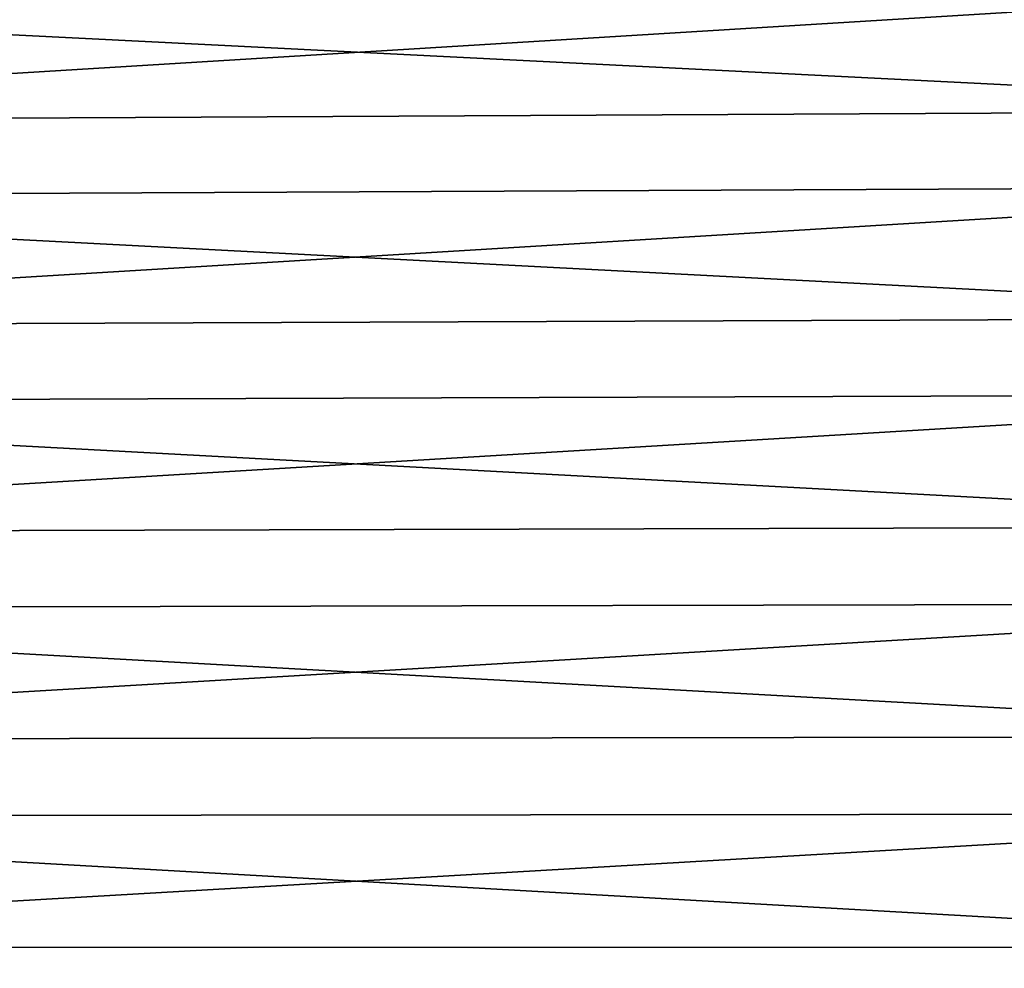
# Model space of a CAD drawing. Header units: metres. Extents: x -2 to 85, y -75 to 96.
# Tile 348 of 444: x 59.38 to 64.94, y 28.1 to 33.46. Entities that reach past the tile are written whole.
import ezdxf

# ---------------------------------------------------------------- set-up
doc = ezdxf.new("R2010")
doc.units = ezdxf.units.M
doc.layers.add('solid_20204500', color=7, linetype='CONTINUOUS')

msp = doc.modelspace()

# ---------------------------------------------------------------- linework, layer by layer
at = {"layer": 'solid_20204500'}
for points in [[(67.838074, 34.098946, -22.682123), (67.838074, 32.942287, -22.961918), (47.400002, 33.972279, -22.211075)], [(67.838074, 32.942287, -22.961918), (47.400002, 32.839622, -22.485064), (47.400002, 33.972279, -22.211075)], [(67.838074, 33.675083, 22.79187), (47.400002, 33.557217, 22.318542), (47.400002, 32.419647, 22.571369)], [(67.838074, 32.513409, 23.050055), (67.838074, 33.675083, 22.79187), (47.400002, 32.419647, 22.571369)], [(67.838074, 32.942287, -22.961918), (67.838074, 31.772943, -23.18277), (47.400002, 32.839622, -22.485064)], [(67.838074, 31.772943, -23.18277), (47.400002, 31.694674, -22.701307), (47.400002, 32.839622, -22.485064)], [(67.838074, 32.513409, 23.050055), (47.400002, 32.419647, 22.571369), (47.400002, 31.270868, 22.766233)], [(67.838074, 31.340149, 23.249071), (67.838074, 32.513409, 23.050055), (47.400002, 31.270868, 22.766233)], [(67.838074, 31.772943, -23.18277), (67.838074, 30.593914, -23.34411), (47.400002, 31.694674, -22.701307)], [(67.838074, 30.593914, -23.34411), (47.400002, 30.540058, -22.859312), (47.400002, 31.694674, -22.701307)], [(67.838074, 31.340149, 23.249071), (47.400002, 31.270868, 22.766233), (47.400002, 30.113506, 22.902687)], [(67.838074, 30.158318, 23.388407), (67.838074, 31.340149, 23.249071), (47.400002, 30.113506, 22.902687)], [(67.838074, 30.593914, -23.34411), (67.838074, 29.408226, -23.445528), (47.400002, 30.540058, -22.859312)], [(67.838074, 29.408226, -23.445528), (47.400002, 29.378952, -22.958626), (47.400002, 30.540058, -22.859312)], [(67.838074, 30.158318, 23.388407), (47.400002, 30.113506, 22.902687), (47.400002, 28.95075, 22.980341)], [(67.838074, 28.970943, 23.467705), (67.838074, 30.158318, 23.388407), (47.400002, 28.95075, 22.980341)], [(67.838074, 29.408226, -23.445528), (67.838074, 28.218922, -23.486761), (47.400002, 29.378952, -22.958626)], [(67.838074, 28.218922, -23.486761), (47.400002, 28.214376, -22.999001), (47.400002, 29.378952, -22.958626)], [(67.838074, 28.970943, 23.467705), (47.400002, 28.95075, 22.980341), (47.400002, 27.785624, 22.999001)], [(67.838074, 27.781078, 23.486761), (67.838074, 28.970943, 23.467705), (47.400002, 27.785624, 22.999001)], [(67.838074, 27.029057, -23.467705), (47.400002, 28.214376, -22.999001), (67.838074, 28.218922, -23.486761)], [(67.838074, 27.029057, -23.467705), (47.400002, 27.04925, -22.980341), (47.400002, 28.214376, -22.999001)]]:
    msp.add_3dface(points, dxfattribs=at)

doc.saveas('drawing.dxf')
